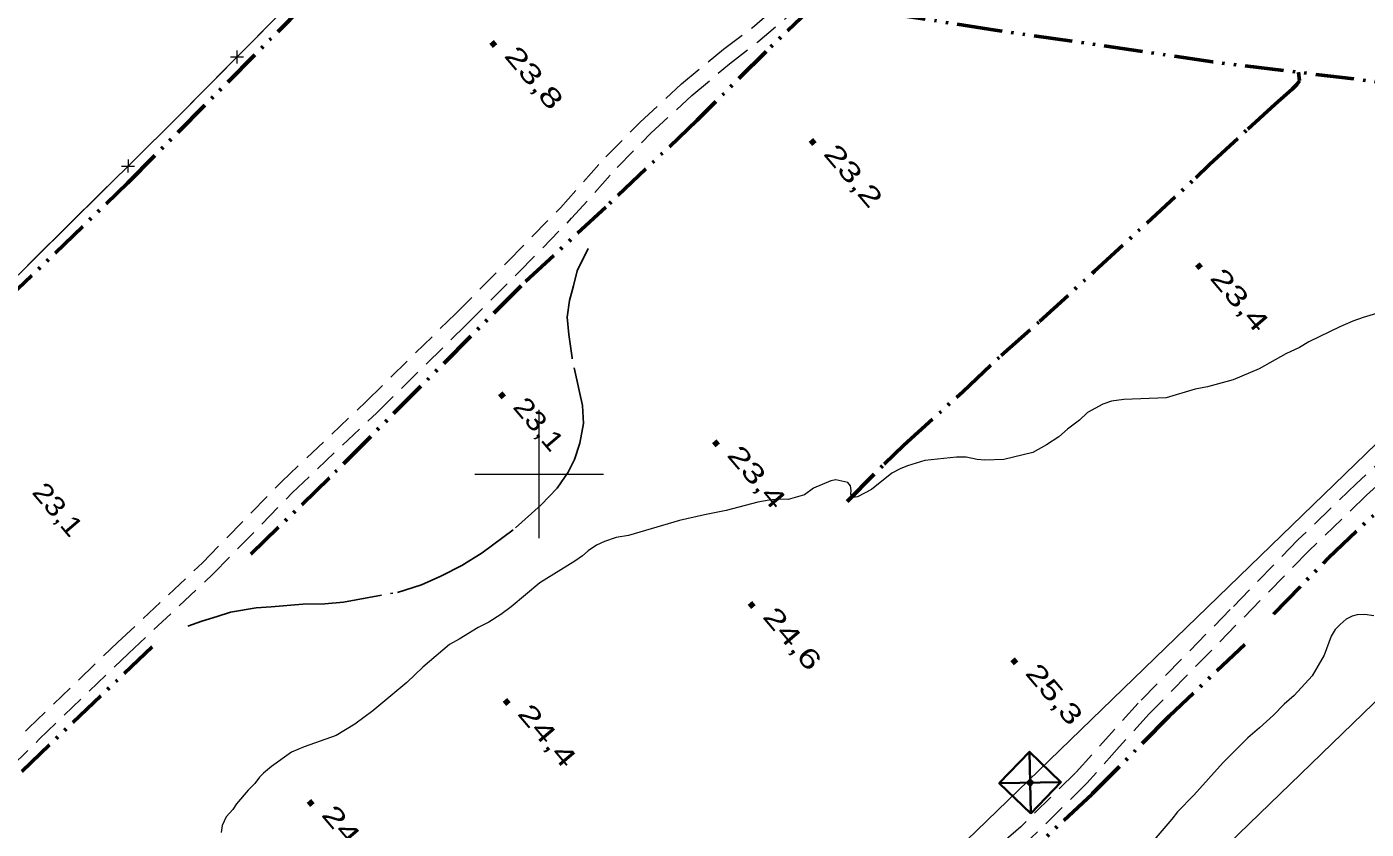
# Model space of a CAD drawing. Extents: x 386081 to 389416, y 5130568 to 5134082.
# Drawn here: x 388320.2 to 388528.7, y 5132144.7 to 5132269.6 of the extents above; entities that cross this region are included whole.
import ezdxf

# ---------------------------------------------------------------- set-up
doc = ezdxf.new("R2010")
doc.units = 0
doc.header["$LTSCALE"] = 1.2
for name, pattern in [('DASH_DOUBLE_DOT', [9.2, 5, -1.2, 0.3, -1.2, 0.3, -1.2]), ('DOT_DASHED', [7.7, 5, -1.2, 0.3, -1.2]), ('MEDIUM_DASHED', [4.5, 3, -1.5])]:
    doc.linetypes.add(name, pattern=pattern)
for name, color, linetype, lineweight in [('19', 7, 'Continuous', 13), ('2', 7, 'Continuous', 13), ('3', 7, 'Continuous', 140), ('36', 7, 'Continuous', 13), ('37', 7, 'Continuous', 13), ('4', 7, 'DASH_DOUBLE_DOT', 53), ('41', 7, 'DOT_DASHED', 25), ('61', 7, 'Continuous', 13)]:
    doc.layers.add(name, color=color, linetype=linetype, lineweight=lineweight)

msp = doc.modelspace()

# ---------------------------------------------------------------- linework, layer by layer
at = {"layer": '19', "linetype": 'MEDIUM_DASHED'}
for points in [[(388308.47, 5132148.66), (388320.53, 5132160.46), (388334.43, 5132173.84), (388347.6, 5132186.2), (388359.9, 5132198.79), (388373.06, 5132211.28), (388386.96, 5132224.93), (388395.08, 5132233.03), (388403.3, 5132241.43), (388410.39, 5132249.36), (388415.73, 5132254.76), (388422.16, 5132260.69), (388428.72, 5132266.12), (388433.15, 5132269.44), (388440.28, 5132275.55)], [(388608.96, 5132275.9), (388601.6, 5132268.65), (388594.54, 5132262.24), (388588.32, 5132256.25), (388574.5, 5132243.55), (388566.78, 5132236.76), (388553.7, 5132223.34), (388540.56, 5132210.87), (388527.16, 5132198.47), (388518.1, 5132189.74), (388507.58, 5132178.91), (388493.24, 5132164.33), (388483.52, 5132153.54), (388474.99, 5132145.13), (388470.56, 5132141.32), (388462.84, 5132135.15), (388457.65, 5132131.26), (388426.97, 5132101.62), (388404.11, 5132078.55), (388385.25, 5132060.23), (388366.43, 5132041.79)], [(388610.62, 5132274.17), (388603.25, 5132266.91), (388596.17, 5132260.48), (388589.96, 5132254.5), (388576.11, 5132241.76), (388568.44, 5132235.01), (388555.38, 5132221.63), (388542.21, 5132209.12), (388528.81, 5132196.72), (388519.8, 5132188.04), (388494.98, 5132162.68), (388490.35, 5132157.62), (388485.27, 5132151.88), (388476.61, 5132143.37), (388472.1, 5132139.47), (388464.31, 5132133.25), (388459.21, 5132129.44), (388428.66, 5132099.91), (388405.8, 5132076.86), (388368.09, 5132040.05)], [(388310.13, 5132146.93), (388322.2, 5132158.73), (388336.09, 5132172.09), (388349.28, 5132184.49), (388361.58, 5132197.08), (388374.72, 5132209.55), (388388.64, 5132223.22), (388396.78, 5132231.34), (388405.06, 5132239.79), (388412.14, 5132247.72), (388417.4, 5132253.04), (388423.75, 5132258.88), (388429.61, 5132263.82), (388434.05, 5132267.25), (388438.71, 5132271.19)]]:
    msp.add_lwpolyline(points, dxfattribs=at)
at = {"layer": '2'}
for points in [[(388532.59, 5132225.64), (388528.27, 5132224.37), (388526.65, 5132223.8), (388524.61, 5132222.92), (388519.81, 5132220.55), (388518.37, 5132219.68), (388516.21, 5132218.68), (388512.07, 5132216.37), (388508.05, 5132214.67), (388504.02, 5132213.59), (388502.1, 5132213.2), (388497.59, 5132211.86), (388491.03, 5132211.59), (388489.1, 5132211.32), (388487.72, 5132210.88), (388485.37, 5132209.57), (388484.11, 5132208.39), (388482.25, 5132206.97), (388480.87, 5132205.79), (388478.95, 5132204.54), (388476.84, 5132203.36), (388472.33, 5132202.26), (388469.37, 5132202.16), (388468.17, 5132202.27), (388466.48, 5132202.61), (388464.97, 5132202.65), (388460.03, 5132202.1), (388457.32, 5132201.27), (388456.18, 5132200.83), (388454.91, 5132200.14), (388451.72, 5132197.6), (388449.55, 5132196.47), (388448.83, 5132196.34), (388448.53, 5132196.89), (388448.59, 5132197.44), (388448.46, 5132198.17), (388448.04, 5132198.71), (388446.17, 5132199.11), (388445.38, 5132198.92), (388442.73, 5132197.79), (388441.29, 5132196.79), (388438.75, 5132196.02), (388437.25, 5132196.07), (388435.8, 5132195.92), (388434.05, 5132195.6), (388429.1, 5132194.31), (388425.72, 5132193.65), (388421.86, 5132192.75), (388413.89, 5132190.44), (388412.01, 5132190.11), (388410.2, 5132189.48), (388408.94, 5132188.91), (388407.61, 5132188.04), (388406.76, 5132187.29), (388405.56, 5132186.42), (388400.12, 5132183.05), (388395.66, 5132179.32), (388394.02, 5132178.13), (388392.15, 5132176.95), (388390.52, 5132176.13), (388387.56, 5132174.32), (388386.05, 5132173.5), (388381.88, 5132169.96), (388379.4, 5132167.54), (388374.09, 5132163.18), (388371.3, 5132161.06), (388368.4, 5132159.31), (388363.44, 5132157.53), (388361.44, 5132156.7), (388358.35, 5132154.52), (388357.08, 5132153.46), (388356.48, 5132152.84), (388355.75, 5132151.85), (388354.72, 5132150.79), (388352.91, 5132148.69), (388352.3, 5132147.82), (388351.28, 5132146.64), (388350.67, 5132145.29), (388350.49, 5132144.24)], [(388529.92, 5132177.96), (388528.54, 5132178.12), (388527.34, 5132178.1), (388526.56, 5132177.91), (388525.6, 5132177.41), (388524.7, 5132176.61), (388523.92, 5132175.81), (388523.27, 5132174.76), (388522.2, 5132171.83), (388520.35, 5132168.58), (388517.53, 5132165.56), (388515.98, 5132164.19), (388514.3, 5132162.47), (388512.15, 5132160.49), (388510.29, 5132158.94), (388506.46, 5132155.11), (388501.91, 5132150.05), (388499.39, 5132147.46), (388498.49, 5132146.29), (388495.68, 5132143.02)]]:
    msp.add_lwpolyline(points, dxfattribs=at)
at = {"layer": '3'}
for p, q in [((388392.59, 5132267.25), (388393.1, 5132266.64)), ((388442.29, 5132251.99), (388442.8, 5132251.38)), ((388502.44, 5132232.67), (388502.95, 5132232.06)), ((388393.95, 5132212.59), (388394.46, 5132211.98)), ((388427.27, 5132205.11), (388427.78, 5132204.5)), ((388432.81, 5132179.97), (388433.32, 5132179.36)), ((388473.7, 5132171.18), (388474.21, 5132170.57)), ((388394.65, 5132164.88), (388395.16, 5132164.27)), ((388364.15, 5132149.14), (388364.66, 5132148.53))]:
    msp.add_line(p, q, dxfattribs=at)
at = {"layer": '36', "lineweight": 35}
for p, q in [((388476.52, 5132147.18), (388476.32, 5132156.78)), ((388476.43, 5132151.5), (388476.41, 5132152.46)), ((388471.62, 5132151.88), (388481.22, 5132152.08)), ((388475.94, 5132151.97), (388476.9, 5132151.99))]:
    msp.add_line(p, q, dxfattribs=at)
at = {"layer": '36', "lineweight": 25}
for points in [[(387556.24, 5131263.48), (387630.23, 5131333.84), (387913.32, 5131607.74), (388190.17, 5131875.78), (388476.11, 5132152.28), (388734, 5132401.95), (388752.8, 5132419.88)], [(388771.01, 5132397.91), (388761.9, 5132388.83), (388496, 5132131.53), (388210.06, 5131855.46), (387933.77, 5131587.05), (387650.79, 5131312.73), (387574.6, 5131241.62)]]:
    msp.add_lwpolyline(points, dxfattribs=at)
at = {"layer": '36', "lineweight": 35}
for points in [[(388476.52, 5132147.18), (388471.62, 5132151.88), (388476.32, 5132156.78), (388481.22, 5132152.08)], [(388476.43, 5132151.5), (388475.94, 5132151.97), (388476.41, 5132152.46), (388476.9, 5132151.99)]]:
    msp.add_lwpolyline(points, close=True, dxfattribs=at)
at = {"layer": '37'}
for p, q in [((388361.42, 5132273.43), (388354.38, 5132266.33)), ((388351.97, 5132264.9), (388353.97, 5132264.91)), ((388352.97, 5132265.91), (388352.97, 5132263.9)), ((388351.56, 5132263.48), (388344.52, 5132256.38)), ((388336.01, 5132248.93), (388336, 5132246.93)), ((388334.59, 5132246.52), (388327.47, 5132239.49)), ((388335.01, 5132247.93), (388337.01, 5132247.92)), ((388327.47, 5132239.49), (388320.36, 5132232.46))]:
    msp.add_line(p, q, dxfattribs=at)
for points in [[(388395.46, 5132307.26), (388388.24, 5132300.51), (388342.87, 5132254.71), (388294.81, 5132207.2), (388253.65, 5132167.73)], [(388344.52, 5132256.38), (388342.87, 5132254.71), (388337.43, 5132249.33)]]:
    msp.add_lwpolyline(points, dxfattribs=at)
at = {"layer": '4'}
for points in [[(388256.78, 5132168.84), (388264.45, 5132176.53), (388280.14, 5132191.49), (388298.2, 5132209.13), (388307.08, 5132217.4), (388312.49, 5132222.79), (388316.69, 5132226.72), (388335.98, 5132245.3), (388363.04, 5132272.58), (388378.38, 5132287.87), (388385.51, 5132294.82), (388389.33, 5132298.71), (388389.72, 5132299.25), (388389.9, 5132299.67), (388389.99, 5132300.25), (388389.98, 5132300.88), (388389.72, 5132302.47), (388389.1, 5132304.99), (388388.49, 5132306.05), (388388.09, 5132306.57), (388386.18, 5132308.75), (388384.91, 5132311.11)], [(388587.46, 5132257.12), (388586.11, 5132257.44), (388585.89, 5132257.42), (388585.35, 5132257.19), (388583.76, 5132255.96), (388580.78, 5132254.5), (388580.27, 5132254.32), (388577.39, 5132253.94), (388567.92, 5132256.03), (388564, 5132256.41), (388537.79, 5132260.15), (388504.83, 5132264.13), (388471.01, 5132269.09), (388448.02, 5132272.63), (388444.71, 5132273.34), (388443.56, 5132272.66), (388443.03, 5132273.09), (388435.33, 5132265.76), (388424.62, 5132255.07), (388410.38, 5132241.54), (388397.18, 5132229.28), (388367.36, 5132199.41), (388354.91, 5132187.32)], [(388447.96, 5132195.72), (388453.71, 5132201.55), (388456.79, 5132204.51), (388465.93, 5132212.8), (388471.94, 5132218.47), (388477.91, 5132223.76), (388486.46, 5132231.57), (388502.22, 5132246.09), (388504.35, 5132248.16), (388510.29, 5132253.65), (388514.56, 5132257.55), (388517.21, 5132259.86), (388517.94, 5132260.62), (388518.33, 5132261.19), (388518.22, 5132262.51)], [(388514.3, 5132178.2), (388522.88, 5132186.98), (388537.6, 5132200.88), (388555.92, 5132217.87), (388574.19, 5132235.47), (388594.94, 5132255.04)], [(388509.84, 5132173.5), (388498.09, 5132162.32), (388486.08, 5132150.21), (388452.65, 5132119.04), (388425.34, 5132092.82), (388408.71, 5132076.16), (388380.87, 5132048.93), (388336.66, 5132007.11), (388316.82, 5131987.41), (388286.04, 5131957.9), (388265.6, 5131938.66), (388258.2, 5131931.33), (388243.56, 5131917.24), (388188.2, 5131863.19), (388175.4, 5131851.16), (388167.99, 5131843.08), (388143.47, 5131819.66), (388122.41, 5131799.09), (388099.68, 5131777.22), (388082.54, 5131761.33), (388068.7, 5131748.19), (388040.7, 5131721.46), (388032.5, 5131713.26)], [(388339.77, 5132173.09), (388287.57, 5132123.28), (388262.96, 5132099.19), (388241.62, 5132078.59), (388205.41, 5132044.12), (388203.56, 5132041.98), (388180.12, 5132019.76), (388142.7, 5131983.4), (388092.27, 5131934.58), (388013.35, 5131859.34), (387950.54, 5131798.59), (387927.36, 5131776.7), (387925.04, 5131774.05), (387903.6, 5131753.8), (387894.99, 5131745.2)]]:
    msp.add_lwpolyline(points, dxfattribs=at)
at = {"layer": '41'}
msp.add_lwpolyline([(388345.3, 5132176.33), (388347.48, 5132177.09), (388349.9, 5132177.86), (388351.96, 5132178.5), (388355.96, 5132179.17), (388358.27, 5132179.32), (388363.24, 5132179.75), (388366.63, 5132179.8), (388369.54, 5132180.08), (388377.94, 5132181.59), (388381.69, 5132182.74), (388384.72, 5132184.13), (388387.98, 5132185.76), (388391.12, 5132187.76), (388396.32, 5132191.62), (388400.3, 5132195.22), (388402.83, 5132197.82), (388404.52, 5132200.28), (388405.48, 5132202.25), (388406.32, 5132204.83), (388406.88, 5132207.85), (388406.75, 5132210.66), (388405.12, 5132218.06), (388404.63, 5132221.72), (388404.38, 5132224.41), (388404.74, 5132226.98), (388405.33, 5132229.31), (388405.93, 5132231.64), (388407.62, 5132235.08)], dxfattribs=at)
at = {"layer": '61'}
for p, q in [((388400, 5132190), (388400, 5132210)), ((388390, 5132200), (388410, 5132200))]:
    msp.add_line(p, q, dxfattribs=at)

# ---------------------------------------------------------------- texts
at = {"layer": '3'}
for s, width, p in [('23,8   ', 1.45, (388394.42, 5132265.03)), ('23,2   ', 1.45, (388444.12, 5132249.77)), ('23,4   ', 1.45, (388504.27, 5132230.45)), ('23,1   ', 1.2, (388395.78, 5132210.37)), ('23,4   ', 1.45, (388429.1, 5132202.89)), ('23,1   ', 1.2, (388320.93, 5132197.1)), ('24,6   ', 1.45, (388434.64, 5132177.75)), ('25,3   ', 1.4, (388475.53, 5132168.96)), ('24,4   ', 1.45, (388396.48, 5132162.66)), ('24,2   ', 1.45, (388365.98, 5132146.92))]:
    msp.add_text(s, height=3, rotation=310.294, dxfattribs=dict(at, width=width)).set_placement(p)

doc.saveas('drawing.dxf')
